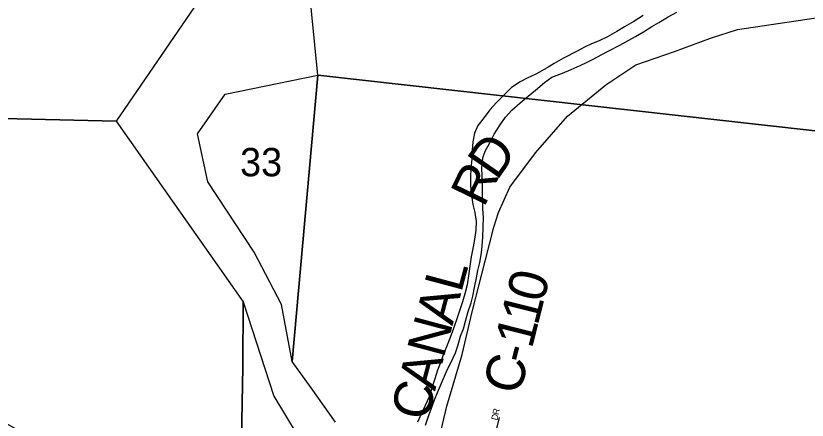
# Model space of a CAD drawing. Extents: x 1310247 to 1552180, y 377264 to 706493.
# Drawn here: x 1392274 to 1398452, y 521908 to 525062 of the extents above; entities that cross this region are included whole.
import ezdxf

# ---------------------------------------------------------------- set-up
doc = ezdxf.new("R2010")
doc.units = 0
for name, color, linetype in [('GM_X_County_Road', 7, 'Continuous'), ('GM_X_County_Road_Text', 7, 'Continuous'), ('GM_X_Minor_River', 7, 'Continuous'), ('GM_X_Section', 7, 'Continuous'), ('GM_X_Section_Text', 7, 'Continuous'), ('GM_X_Township_Subdivision', 7, 'Continuous'), ('GM_X_Township_Subdivision_Text', 7, 'Continuous')]:
    doc.layers.add(name, color=color, linetype=linetype)

msp = doc.modelspace()

# ---------------------------------------------------------------- linework, layer by layer
at = {"layer": 'GM_X_County_Road'}
msp.add_lwpolyline([(1395561.3, 521685.4), (1395638.1, 522015.6), (1395758, 522419.5), (1395835.8, 522752.9), (1395938.9, 523147.3), (1396006.2, 523412.4), (1396042, 523527), (1396130.3, 523725.8), (1396331.2, 523993), (1396581.5, 524279.1), (1396880.2, 524523.1), (1397115.8, 524678.7), (1397416.6, 524783.9), (1397696.4, 524887), (1397908.9, 524954.3), (1398432.7, 525032.2), (1398838.6, 525093.1)], dxfattribs=at)
at = {"layer": 'GM_X_Minor_River'}
for points in [[(1395870.5, 523018.9), (1395882.2, 523074.6), (1395896.2, 523138.3), (1395908.5, 523212.2), (1395914.2, 523266.1), (1395920.4, 523334.1), (1395925.2, 523488.3), (1395921.3, 523556.6), (1395921, 523608.8), (1395918.7, 523665), (1395917.1, 523741.2), (1395915.3, 523811.4), (1395913.2, 523873.6), (1395919.7, 523953.6), (1395939.4, 524005.2), (1395975.4, 524070.2), (1396009.6, 524139.3), (1396055.9, 524210.1), (1396095.8, 524271), (1396147.6, 524325.5), (1396211.4, 524381.7), (1396273.1, 524433.9), (1396330.7, 524482.2), (1396400.6, 524542.2), (1396459.9, 524582.4), (1396543, 524613.9), (1396610, 524643.9), (1396679, 524673.8), (1396729.8, 524698.3), (1396780.7, 524724.8), (1396847.9, 524760.8), (1396898.7, 524785.3), (1396990.3, 524832.6), (1397059.6, 524872.5), (1397112.5, 524900.9), (1397173.7, 524937.1), (1397239, 524977.2), (1397294.1, 525009.6), (1397367.5, 525053.4), (1397434.7, 525089.4)], [(1397171.6, 525063.5), (1397098.1, 525017.7), (1397026.8, 524975.8), (1396965.6, 524939.6), (1396894.2, 524897.7), (1396827.2, 524867.7), (1396768.4, 524843.5), (1396713.5, 524817.1), (1396656.4, 524784.8), (1396550.7, 524732), (1396477.3, 524690.2), (1396422.2, 524655.8), (1396334.5, 524606.4), (1396265.5, 524574.5), (1396210.5, 524546.1), (1396143.1, 524502.1), (1396079, 524437.9), (1396027.3, 524385.4), (1395975.5, 524328.9), (1395929.6, 524268.1), (1395881.6, 524205.5), (1395855.7, 524146.1), (1395841.6, 524078.4), (1395835.5, 524012.4), (1395833.4, 523944.3), (1395827, 523870.3), (1395825, 523804.2), (1395824.8, 523736.1), (1395830.5, 523661.7), (1395842.3, 523591.1), (1395858.3, 523526.5), (1395868.2, 523458), (1395864.1, 523390), (1395851.2, 523300.1), (1395841.5, 523246.3)], [(1395841.5, 523246.3), (1395829.5, 523180.5), (1395819.2, 523108.7), (1395811.4, 523050.8), (1395796.6, 522963), (1395780.4, 522893.4), (1395762.4, 522829.8), (1395738.2, 522760.3), (1395720.5, 522704.8), (1395691.9, 522623.5), (1395665.6, 522552.1), (1395635.3, 522478.9), (1395609.4, 522417.5), (1395587.2, 522350), (1395565.5, 522296.6), (1395545.4, 522229.1), (1395521.2, 522159.6), (1395501, 522090.1), (1395470.9, 522022.9), (1395447.2, 521971.5), (1395410.7, 521892.5)], [(1395472, 521868.5), (1395489.7, 521922), (1395518.2, 522001.4), (1395542.3, 522066.8), (1395566.1, 522124.2), (1395596.4, 522195.4), (1395643.9, 522306.2), (1395671.6, 522359.5), (1395705.9, 522432.5), (1395723.7, 522488.1), (1395746, 522561.6), (1395769.9, 522621), (1395785.8, 522680.7), (1395806.2, 522756.2), (1395828.3, 522823.7), (1395841.9, 522875.4), (1395854, 522941.2), (1395870.5, 523018.9)]]:
    msp.add_lwpolyline(points, dxfattribs=at)
at = {"layer": 'GM_X_Section'}
for points in [[(1394632.2, 524597.9), (1394515.4, 525784.6), (1394762, 526163), (1394942.5, 526530.9), (1394994.2, 526609.8), (1395048.2, 526782.5), (1395253.1, 527081.9), (1395499.4, 527446.2), (1395844.6, 528022.4), (1395961, 528301.7), (1396143.5, 528763.6), (1396402.2, 528967.7), (1396589.9, 529125.4), (1396689.5, 529197.1), (1397322, 529394.7), (1397692.4, 529500.2), (1397877.8, 529560), (1398019, 529524.7), (1398133.1, 529526.2), (1398389.7, 529554.3), (1398873.5, 529543.2), (1400660.7, 528718.3), (1400210.2, 523974.4)], [(1388972.8, 529529.6), (1394220.6, 529425.6), (1394115.4, 525787.8), (1393058, 524239.9), (1388864, 524337.7)], [(1394431.2, 522366.4), (1394349.4, 522810.3), (1394134.7, 523219.2), (1393773.2, 523765.5), (1393691.8, 524141.4), (1393908.8, 524450.4), (1394632.2, 524597.9)], [(1388864, 524337.7), (1393058, 524239.9), (1394049.8, 522831.1), (1394046.2, 522323.2), (1394027.5, 521329.5), (1394010.9, 520339.9), (1394003.6, 519932), (1393789.7, 520200.9), (1393380.3, 520928.3), (1392715.5, 521593.6), (1391874.1, 522060.8), (1390785, 522099.7), (1390127.5, 521772.7), (1389556.9, 521313.7), (1389203.2, 520889.8), (1388807.8, 520564.8)], [(1394049.8, 522831.1), (1394289, 522095.6), (1394562.6, 521641.4), (1394845.8, 521604.9), (1395134.4, 521194.3), (1395083.6, 520283.4), (1394700.9, 519904.1), (1394340.7, 519808.3), (1394003.6, 519932), (1394010.9, 520339.9), (1394027.5, 521329.5), (1394046.2, 522323.2)]]:
    msp.add_lwpolyline(points, close=True, dxfattribs=at)
msp.add_lwpolyline([(1394770.4, 521892.6), (1394580.5, 522159), (1394431.2, 522366.4), (1394632.2, 524597.9), (1400210.2, 523974.4)], dxfattribs=at)
at = {"layer": 'GM_X_Township_Subdivision'}
msp.add_lwpolyline([(1395975.8, 521047.5), (1396007.5, 521406.3), (1395981.6, 521553.9), (1396001.6, 521725.4), (1396051.4, 521928.8)], dxfattribs=at)

# ---------------------------------------------------------------- texts
at = {"layer": 'GM_X_County_Road_Text'}
for s, rotation, p in [('D', 55.15808, (1396029.9, 523770.1)), ('R', 64.00571, (1395928.1, 523559.2)), ('L', 75.01079, (1395750.7, 522894.8)), ('0', 75.96719, (1396392.6, 522816.7)), ('A', 75.01132, (1395682.4, 522639.7)), ('1', 75.94006, (1396347.7, 522637.3)), ('N', 75.01308, (1395614.1, 522384.7)), ('1', 75.80216, (1396302.2, 522457.4)), ('-', 75.53187, (1396271, 522336.6)), ('A', 75.15, (1395546.5, 522129.7)), ('C', 74.521, (1396203.8, 522093.6)), ('C', 76.74092, (1395490.5, 521892))]:
    msp.add_text(s, height=300, rotation=rotation, dxfattribs=at).set_placement(p)
at = {"layer": 'GM_X_Section_Text'}
msp.add_text('33', height=221, rotation=0.00001, dxfattribs=at).set_placement((1394024.6, 523810))
at = {"layer": 'GM_X_Township_Subdivision_Text'}
for s, rotation, p in [('R', 77.27755, (1396042.8, 521945.9)), ('D', 77.27766, (1396033.2, 521903))]:
    msp.add_text(s, height=50, rotation=rotation, dxfattribs=at).set_placement(p)

doc.saveas('drawing.dxf')
